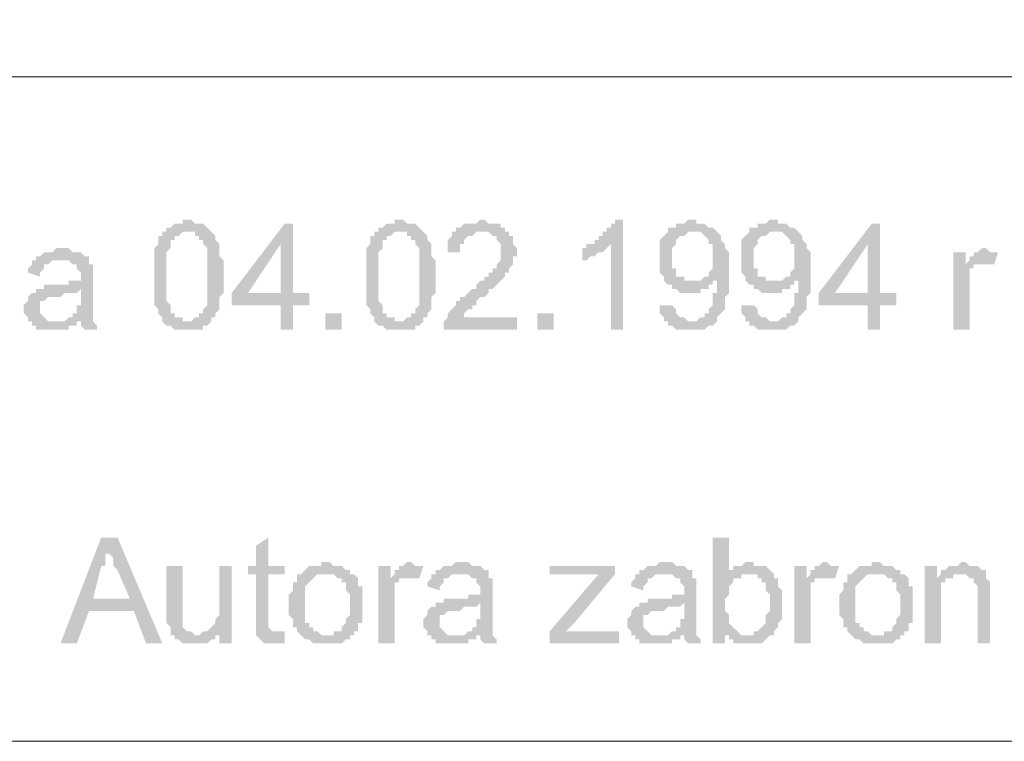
# Model space of a CAD drawing. Header units: millimetres. Extents: x -14047 to 49934, y -21523 to 14989.
# Tile 426 of 580: x 22786 to 22888, y 11552 to 11627. Entities that reach past the tile are written whole.
import ezdxf

# ---------------------------------------------------------------- set-up
doc = ezdxf.new("R2010")
doc.units = ezdxf.units.MM
doc.layers.add('C00-00-00', color=7, linetype='Continuous')

msp = doc.modelspace()

# ---------------------------------------------------------------- hatches: boundary and pattern name
at = {"layer": 'C00-00-00'}
h = msp.add_hatch(color=256, dxfattribs=at)
h.dxf.hatch_style = 2
h.paths.add_polyline_path([(22803.34, 11606.494), (22802.916, 11606.494), (22802.916, 11606.071), (22802.07, 11606.071), (22801.646, 11605.648), (22801.223, 11605.648), (22801.223, 11605.224), (22800.8, 11605.224), (22804.186, 11605.224), (22804.186, 11604.801), (22804.61, 11604.801), (22804.61, 11604.378), (22805.033, 11604.378), (22805.033, 11603.954), (22805.456, 11603.531), (22805.456, 11602.684), (22805.456, 11600.568), (22805.456, 11598.451), (22805.456, 11597.604), (22805.033, 11597.181), (22805.033, 11596.758), (22804.61, 11596.758), (22804.61, 11596.334), (22804.186, 11596.334), (22803.763, 11595.911), (22800.8, 11595.911), (22801.223, 11595.488), (22801.646, 11595.488), (22802.07, 11595.064), (22805.033, 11595.064), (22805.033, 11595.488), (22805.456, 11595.488), (22805.88, 11595.911), (22805.88, 11596.334), (22806.303, 11596.334), (22806.303, 11596.758), (22806.726, 11597.181), (22806.726, 11597.604), (22806.726, 11598.451), (22807.15, 11598.874), (22807.15, 11599.298), (22807.15, 11600.991), (22807.15, 11602.261), (22806.726, 11602.684), (22806.726, 11603.108), (22806.726, 11603.954), (22806.303, 11604.378), (22806.303, 11604.801), (22805.88, 11605.224), (22805.456, 11605.648), (22805.033, 11606.071), (22804.186, 11606.071), (22803.763, 11606.494)])
h = msp.add_hatch(color=256, dxfattribs=at)
h.dxf.hatch_style = 2
h.paths.add_polyline_path([(22814.346, 11606.071), (22813.5, 11606.071), (22807.996, 11598.874), (22807.996, 11597.604), (22813.076, 11597.604), (22813.076, 11595.064), (22814.346, 11595.064), (22814.346, 11597.604), (22816.04, 11597.604), (22816.04, 11598.874), (22809.69, 11598.874), (22813.076, 11603.954)])
h = msp.add_hatch(color=256, dxfattribs=at)
h.dxf.hatch_style = 2
h.paths.add_polyline_path([(22814.346, 11606.071), (22813.076, 11603.954), (22813.076, 11598.874), (22809.69, 11598.874), (22814.346, 11598.874)])
h = msp.add_hatch(color=256, dxfattribs=at)
h.dxf.hatch_style = 2
h.paths.add_polyline_path([(22825.353, 11606.494), (22824.93, 11606.494), (22824.93, 11606.071), (22824.083, 11606.071), (22823.66, 11605.648), (22823.236, 11605.648), (22823.236, 11605.224), (22822.813, 11605.224), (22826.2, 11605.224), (22826.2, 11604.801), (22826.623, 11604.801), (22826.623, 11604.378), (22827.046, 11604.378), (22827.046, 11603.954), (22827.47, 11603.531), (22827.47, 11602.684), (22827.47, 11600.568), (22827.47, 11598.451), (22827.47, 11597.604), (22827.046, 11597.181), (22827.046, 11596.758), (22826.623, 11596.758), (22826.623, 11596.334), (22826.2, 11596.334), (22825.776, 11595.911), (22822.813, 11595.911), (22823.236, 11595.488), (22823.66, 11595.488), (22824.083, 11595.064), (22827.046, 11595.064), (22827.046, 11595.488), (22827.47, 11595.488), (22827.893, 11595.911), (22827.893, 11596.334), (22828.316, 11596.334), (22828.316, 11596.758), (22828.74, 11597.181), (22828.74, 11597.604), (22828.74, 11598.451), (22829.163, 11598.874), (22829.163, 11599.298), (22829.163, 11600.991), (22829.163, 11602.261), (22828.74, 11602.684), (22828.74, 11603.108), (22828.74, 11603.954), (22828.316, 11604.378), (22828.316, 11604.801), (22827.893, 11605.224), (22827.47, 11605.648), (22827.046, 11606.071), (22826.2, 11606.071), (22825.776, 11606.494)])
h = msp.add_hatch(color=256, dxfattribs=at)
h.dxf.hatch_style = 2
h.paths.add_polyline_path([(22833.82, 11606.494), (22833.396, 11606.071), (22832.126, 11606.071), (22831.703, 11605.648), (22831.28, 11605.648), (22831.28, 11605.224), (22830.856, 11605.224), (22830.856, 11604.801), (22830.433, 11604.378), (22830.433, 11603.954), (22830.433, 11603.108), (22831.703, 11603.108), (22831.703, 11603.954), (22832.126, 11603.954), (22832.126, 11604.378), (22832.55, 11604.801), (22832.973, 11604.801), (22833.396, 11605.224), (22836.783, 11605.224), (22836.36, 11605.224), (22836.36, 11605.648), (22835.936, 11605.648), (22835.936, 11606.071), (22834.666, 11606.071), (22834.243, 11606.494)])
h = msp.add_hatch(color=256, dxfattribs=at)
h.dxf.hatch_style = 2
h.paths.add_polyline_path([(22848.636, 11606.494), (22847.79, 11606.494), (22847.79, 11606.071), (22847.366, 11606.071), (22847.366, 11605.648), (22846.943, 11605.648), (22846.943, 11605.224), (22846.52, 11605.224), (22846.52, 11604.801), (22846.096, 11604.801), (22846.096, 11604.378), (22845.673, 11604.378), (22845.673, 11603.954), (22845.25, 11603.954), (22847.366, 11603.954), (22847.366, 11595.064), (22848.636, 11595.064)])
h = msp.add_hatch(color=256, dxfattribs=at)
h.dxf.hatch_style = 2
h.paths.add_polyline_path([(22855.833, 11606.494), (22855.41, 11606.494), (22854.986, 11606.071), (22854.14, 11606.071), (22854.14, 11605.648), (22853.293, 11605.648), (22853.293, 11605.224), (22856.68, 11605.224), (22857.103, 11604.801), (22857.526, 11604.378), (22857.526, 11603.954), (22857.95, 11603.954), (22857.95, 11603.108), (22857.95, 11602.261), (22857.95, 11601.414), (22857.526, 11600.991), (22857.526, 11600.568), (22857.103, 11600.568), (22858.373, 11600.144), (22858.373, 11599.721), (22858.373, 11598.874), (22857.95, 11598.874), (22857.95, 11598.028), (22857.95, 11597.604), (22857.526, 11597.181), (22857.526, 11596.758), (22857.103, 11596.758), (22857.103, 11596.334), (22856.68, 11596.334), (22856.256, 11595.911), (22855.833, 11595.911), (22858.373, 11595.911), (22858.373, 11596.334), (22858.796, 11596.758), (22859.22, 11597.181), (22859.22, 11597.604), (22859.22, 11598.451), (22859.643, 11598.874), (22859.643, 11599.298), (22859.643, 11600.991), (22859.643, 11602.261), (22859.643, 11603.108), (22859.22, 11603.531), (22859.22, 11603.954), (22858.796, 11604.378), (22858.796, 11604.801), (22858.373, 11605.224), (22857.95, 11605.648), (22857.526, 11605.648), (22857.103, 11606.071), (22856.256, 11606.071), (22856.256, 11606.494)])
h = msp.add_hatch(color=256, dxfattribs=at)
h.dxf.hatch_style = 2
h.paths.add_polyline_path([(22864.3, 11606.494), (22863.876, 11606.494), (22863.453, 11606.071), (22862.606, 11606.071), (22862.606, 11605.648), (22861.76, 11605.648), (22861.76, 11605.224), (22865.146, 11605.224), (22865.57, 11604.801), (22865.993, 11604.378), (22865.993, 11603.954), (22866.416, 11603.954), (22866.416, 11603.108), (22866.416, 11602.261), (22866.416, 11601.414), (22865.993, 11600.991), (22865.993, 11600.568), (22865.57, 11600.568), (22866.84, 11600.144), (22866.84, 11599.721), (22866.84, 11598.874), (22866.416, 11598.874), (22866.416, 11598.028), (22866.416, 11597.604), (22865.993, 11597.181), (22865.993, 11596.758), (22865.57, 11596.758), (22865.57, 11596.334), (22865.146, 11596.334), (22864.723, 11595.911), (22864.3, 11595.911), (22866.84, 11595.911), (22866.84, 11596.334), (22867.263, 11596.758), (22867.686, 11597.181), (22867.686, 11597.604), (22867.686, 11598.451), (22868.11, 11598.874), (22868.11, 11599.298), (22868.11, 11600.991), (22868.11, 11602.261), (22868.11, 11603.108), (22867.686, 11603.531), (22867.686, 11603.954), (22867.263, 11604.378), (22867.263, 11604.801), (22866.84, 11605.224), (22866.416, 11605.648), (22865.993, 11605.648), (22865.57, 11606.071), (22864.723, 11606.071), (22864.723, 11606.494)])
h = msp.add_hatch(color=256, dxfattribs=at)
h.dxf.hatch_style = 2
h.paths.add_polyline_path([(22875.306, 11606.071), (22874.46, 11606.071), (22868.956, 11598.874), (22868.956, 11597.604), (22874.036, 11597.604), (22874.036, 11595.064), (22875.306, 11595.064), (22875.306, 11597.604), (22877, 11597.604), (22877, 11598.874), (22870.65, 11598.874), (22874.036, 11603.954)])
h = msp.add_hatch(color=256, dxfattribs=at)
h.dxf.hatch_style = 2
h.paths.add_polyline_path([(22875.306, 11606.071), (22874.036, 11603.954), (22874.036, 11598.874), (22870.65, 11598.874), (22875.306, 11598.874)])
h = msp.add_hatch(color=256, dxfattribs=at)
h.dxf.hatch_style = 2
h.paths.add_polyline_path([(22800.8, 11605.224), (22800.8, 11604.801), (22800.376, 11604.801), (22800.376, 11603.954), (22799.953, 11603.531), (22799.953, 11603.108), (22799.953, 11601.838), (22799.953, 11600.568), (22799.953, 11598.451), (22799.953, 11597.604), (22800.376, 11597.181), (22800.376, 11596.758), (22800.8, 11596.334), (22800.8, 11595.911), (22803.34, 11595.911), (22802.916, 11595.911), (22802.916, 11596.334), (22802.07, 11596.334), (22802.07, 11596.758), (22801.646, 11596.758), (22801.646, 11597.181), (22801.646, 11597.604), (22801.223, 11598.028), (22801.223, 11598.451), (22801.223, 11601.838), (22801.223, 11603.108), (22801.646, 11603.531), (22801.646, 11603.954), (22801.646, 11604.378), (22802.07, 11604.378), (22802.07, 11604.801), (22802.493, 11604.801), (22802.916, 11605.224), (22803.34, 11605.224)])
h = msp.add_hatch(color=256, dxfattribs=at)
h.dxf.hatch_style = 2
h.paths.add_polyline_path([(22822.813, 11605.224), (22822.813, 11604.801), (22822.39, 11604.801), (22822.39, 11603.954), (22821.966, 11603.531), (22821.966, 11603.108), (22821.966, 11601.838), (22821.966, 11600.568), (22821.966, 11598.451), (22821.966, 11597.604), (22822.39, 11597.181), (22822.39, 11596.758), (22822.813, 11596.334), (22822.813, 11595.911), (22825.353, 11595.911), (22824.93, 11595.911), (22824.93, 11596.334), (22824.083, 11596.334), (22824.083, 11596.758), (22823.66, 11596.758), (22823.66, 11597.181), (22823.66, 11597.604), (22823.236, 11598.028), (22823.236, 11598.451), (22823.236, 11601.838), (22823.236, 11603.108), (22823.66, 11603.531), (22823.66, 11603.954), (22823.66, 11604.378), (22824.083, 11604.378), (22824.083, 11604.801), (22824.506, 11604.801), (22824.93, 11605.224), (22825.353, 11605.224)])
h = msp.add_hatch(color=256, dxfattribs=at)
h.dxf.hatch_style = 2
h.paths.add_polyline_path([(22836.783, 11605.224), (22833.82, 11605.224), (22834.666, 11605.224), (22835.09, 11604.801), (22835.513, 11604.801), (22835.513, 11604.378), (22835.936, 11603.954), (22835.936, 11603.108), (22835.936, 11602.261), (22835.513, 11601.838), (22835.513, 11601.414), (22835.09, 11601.414), (22835.09, 11600.991), (22834.666, 11600.991), (22834.666, 11600.568), (22834.243, 11600.568), (22834.243, 11600.144), (22833.82, 11600.144), (22833.396, 11599.721), (22833.396, 11599.298), (22832.973, 11599.298), (22832.55, 11598.874), (22832.126, 11598.451), (22831.703, 11598.451), (22831.703, 11598.028), (22831.28, 11598.028), (22831.28, 11597.604), (22830.856, 11597.181), (22830.433, 11596.758), (22830.433, 11596.334), (22830.01, 11595.911), (22830.01, 11595.488), (22830.01, 11595.064), (22837.63, 11595.064), (22837.63, 11596.334), (22832.126, 11596.334), (22832.126, 11596.758), (22832.55, 11597.181), (22832.973, 11597.181), (22832.973, 11597.604), (22833.396, 11597.604), (22833.396, 11598.028), (22833.82, 11598.451), (22834.243, 11598.451), (22834.666, 11598.874), (22834.666, 11599.298), (22835.09, 11599.298), (22835.513, 11599.721), (22835.936, 11600.144), (22836.36, 11600.568), (22836.36, 11600.991), (22836.783, 11600.991), (22836.783, 11601.414), (22837.206, 11601.838), (22837.206, 11602.684), (22837.63, 11602.684), (22837.63, 11603.108), (22837.63, 11603.531), (22837.206, 11603.954), (22837.206, 11604.801), (22836.783, 11604.801)])
h = msp.add_hatch(color=256, dxfattribs=at)
h.dxf.hatch_style = 2
h.paths.add_polyline_path([(22853.293, 11605.224), (22852.87, 11604.801), (22852.446, 11604.378), (22852.446, 11603.954), (22852.446, 11602.684), (22852.446, 11601.838), (22852.446, 11600.991), (22852.87, 11600.568), (22852.87, 11600.144), (22853.293, 11599.721), (22855.833, 11600.144), (22854.986, 11600.144), (22854.986, 11600.568), (22854.14, 11600.568), (22854.14, 11600.991), (22854.14, 11601.414), (22853.716, 11601.414), (22853.716, 11602.684), (22853.716, 11603.531), (22854.14, 11603.954), (22854.14, 11604.378), (22854.563, 11604.801), (22854.986, 11604.801), (22855.41, 11605.224), (22855.833, 11605.224)])
h = msp.add_hatch(color=256, dxfattribs=at)
h.dxf.hatch_style = 2
h.paths.add_polyline_path([(22861.76, 11605.224), (22861.336, 11604.801), (22860.913, 11604.378), (22860.913, 11603.954), (22860.913, 11602.684), (22860.913, 11601.838), (22860.913, 11600.991), (22861.336, 11600.568), (22861.336, 11600.144), (22861.76, 11599.721), (22864.3, 11600.144), (22863.453, 11600.144), (22863.453, 11600.568), (22862.606, 11600.568), (22862.606, 11600.991), (22862.606, 11601.414), (22862.183, 11601.414), (22862.183, 11602.684), (22862.183, 11603.531), (22862.606, 11603.954), (22862.606, 11604.378), (22863.03, 11604.801), (22863.453, 11604.801), (22863.876, 11605.224), (22864.3, 11605.224)])
h = msp.add_hatch(color=256, dxfattribs=at)
h.dxf.hatch_style = 2
h.paths.add_polyline_path([(22845.25, 11603.954), (22844.826, 11603.954), (22844.826, 11603.531), (22844.403, 11603.531), (22844.403, 11602.261), (22844.826, 11602.261), (22845.25, 11602.684), (22845.673, 11602.684), (22846.096, 11603.108), (22846.52, 11603.108), (22846.943, 11603.531), (22847.366, 11603.954)])
h = msp.add_hatch(color=256, dxfattribs=at)
h.dxf.hatch_style = 2
h.paths.add_polyline_path([(22790.64, 11603.531), (22789.793, 11603.531), (22789.37, 11603.108), (22788.523, 11603.108), (22788.1, 11602.684), (22787.676, 11602.684), (22787.676, 11602.261), (22787.253, 11602.261), (22791.063, 11602.261), (22791.486, 11601.838), (22791.91, 11601.838), (22791.91, 11601.414), (22792.333, 11600.991), (22792.333, 11600.568), (22792.333, 11600.144), (22791.063, 11600.144), (22791.063, 11599.721), (22788.523, 11599.721), (22788.523, 11599.298), (22787.676, 11599.298), (22792.333, 11599.298), (22792.333, 11598.451), (22792.333, 11597.604), (22791.91, 11597.604), (22791.91, 11597.181), (22791.91, 11596.758), (22791.486, 11596.758), (22791.486, 11596.334), (22791.063, 11596.334), (22790.64, 11595.911), (22792.333, 11595.911), (22792.333, 11595.488), (22792.756, 11595.064), (22794.026, 11595.064), (22794.026, 11595.488), (22793.603, 11595.911), (22793.603, 11596.334), (22793.603, 11596.758), (22793.603, 11600.144), (22793.603, 11601.414), (22793.603, 11601.838), (22793.18, 11601.838), (22793.18, 11602.684), (22792.756, 11602.684), (22792.333, 11603.108), (22791.486, 11603.108), (22791.063, 11603.531)])
h = msp.add_hatch(color=256, dxfattribs=at)
h.dxf.hatch_style = 2
h.paths.add_polyline_path([(22884.196, 11603.108), (22882.926, 11603.108), (22882.926, 11595.064), (22884.62, 11595.064), (22884.62, 11599.298), (22884.62, 11600.144), (22884.62, 11601.414), (22885.043, 11601.414), (22885.043, 11601.838), (22885.89, 11601.838), (22884.196, 11601.838)])
h = msp.add_hatch(color=256, dxfattribs=at)
h.dxf.hatch_style = 2
h.paths.add_polyline_path([(22885.89, 11603.531), (22885.466, 11603.108), (22885.043, 11603.108), (22885.043, 11602.684), (22884.62, 11602.684), (22884.62, 11602.261), (22884.196, 11601.838), (22887.16, 11601.838), (22887.583, 11603.108), (22886.736, 11603.108), (22886.313, 11603.531)])
h = msp.add_hatch(color=256, dxfattribs=at)
h.dxf.hatch_style = 2
h.paths.add_polyline_path([(22787.253, 11602.261), (22787.253, 11601.838), (22786.83, 11601.414), (22786.83, 11600.991), (22788.1, 11600.568), (22788.1, 11600.991), (22788.523, 11601.414), (22788.523, 11601.838), (22788.946, 11601.838), (22789.37, 11602.261), (22790.216, 11602.261)])
h = msp.add_hatch(color=256, dxfattribs=at)
h.dxf.hatch_style = 2
h.paths.add_polyline_path([(22857.103, 11600.568), (22856.68, 11600.144), (22855.833, 11600.144), (22853.293, 11599.721), (22853.716, 11599.721), (22853.716, 11599.298), (22854.14, 11599.298), (22854.563, 11598.874), (22856.68, 11598.874), (22856.68, 11599.298), (22857.526, 11599.298), (22857.526, 11599.721), (22857.95, 11599.721), (22857.95, 11600.144), (22858.373, 11600.144)])
h = msp.add_hatch(color=256, dxfattribs=at)
h.dxf.hatch_style = 2
h.paths.add_polyline_path([(22865.57, 11600.568), (22865.146, 11600.144), (22864.3, 11600.144), (22861.76, 11599.721), (22862.183, 11599.721), (22862.183, 11599.298), (22862.606, 11599.298), (22863.03, 11598.874), (22865.146, 11598.874), (22865.146, 11599.298), (22865.993, 11599.298), (22865.993, 11599.721), (22866.416, 11599.721), (22866.416, 11600.144), (22866.84, 11600.144)])
h = msp.add_hatch(color=256, dxfattribs=at)
h.dxf.hatch_style = 2
h.paths.add_polyline_path([(22787.676, 11599.298), (22787.676, 11598.874), (22787.253, 11598.874), (22786.83, 11598.451), (22786.83, 11598.028), (22786.406, 11597.604), (22786.406, 11597.181), (22786.406, 11596.758), (22786.83, 11596.334), (22786.83, 11595.911), (22787.253, 11595.911), (22787.253, 11595.488), (22787.676, 11595.488), (22787.676, 11595.064), (22791.063, 11595.064), (22791.063, 11595.488), (22791.91, 11595.488), (22791.91, 11595.911), (22788.946, 11595.911), (22788.523, 11596.334), (22788.1, 11596.758), (22788.1, 11597.181), (22788.1, 11598.028), (22788.523, 11598.028), (22788.946, 11598.451), (22790.216, 11598.451), (22790.64, 11598.874), (22791.91, 11598.874), (22792.333, 11599.298)])
h = msp.add_hatch(color=256, dxfattribs=at)
h.dxf.hatch_style = 2
h.paths.add_polyline_path([(22853.716, 11597.604), (22852.446, 11597.604), (22852.446, 11596.758), (22852.87, 11596.334), (22852.87, 11595.911), (22853.293, 11595.911), (22853.293, 11595.488), (22853.716, 11595.488), (22854.14, 11595.064), (22857.103, 11595.064), (22857.526, 11595.488), (22857.95, 11595.488), (22858.373, 11595.911), (22855.41, 11595.911), (22854.986, 11596.334), (22854.563, 11596.334), (22854.14, 11596.758), (22854.14, 11597.181)])
h = msp.add_hatch(color=256, dxfattribs=at)
h.dxf.hatch_style = 2
h.paths.add_polyline_path([(22862.183, 11597.604), (22860.913, 11597.604), (22860.913, 11596.758), (22861.336, 11596.334), (22861.336, 11595.911), (22861.76, 11595.911), (22861.76, 11595.488), (22862.183, 11595.488), (22862.606, 11595.064), (22865.57, 11595.064), (22865.993, 11595.488), (22866.416, 11595.488), (22866.84, 11595.911), (22863.876, 11595.911), (22863.453, 11596.334), (22863.03, 11596.334), (22862.606, 11596.758), (22862.606, 11597.181)])
h = msp.add_hatch(color=256, dxfattribs=at)
h.dxf.hatch_style = 2
h.paths.add_polyline_path([(22817.733, 11596.758), (22817.733, 11595.064), (22819.426, 11595.064), (22819.426, 11596.758)])
h = msp.add_hatch(color=256, dxfattribs=at)
h.dxf.hatch_style = 2
h.paths.add_polyline_path([(22839.746, 11596.758), (22839.746, 11595.064), (22841.44, 11595.064), (22841.44, 11596.758)])
h = msp.add_hatch(color=256, dxfattribs=at)
h.dxf.hatch_style = 2
h.paths.add_polyline_path([(22790.64, 11595.911), (22789.793, 11595.911), (22792.333, 11595.911)])
h = msp.add_hatch(color=256, dxfattribs=at)
h.dxf.hatch_style = 2
h.paths.add_polyline_path([(22796.143, 11573.474), (22794.45, 11573.474), (22790.216, 11562.468), (22791.91, 11562.468), (22793.18, 11565.854), (22797.836, 11565.854), (22793.603, 11567.124), (22794.45, 11570.511), (22794.873, 11570.511), (22794.873, 11571.781), (22795.296, 11571.781), (22795.296, 11572.628)])
h = msp.add_hatch(color=256, dxfattribs=at)
h.dxf.hatch_style = 2
h.paths.add_polyline_path([(22796.143, 11573.474), (22795.296, 11572.628), (22795.296, 11572.204), (22795.296, 11571.781), (22795.72, 11571.358), (22795.72, 11570.511), (22796.143, 11570.088), (22797.413, 11567.124), (22793.603, 11567.124), (22797.836, 11565.854), (22799.106, 11562.468), (22800.8, 11562.468)])
h = msp.add_hatch(color=256, dxfattribs=at)
h.dxf.hatch_style = 2
h.paths.add_polyline_path([(22811.806, 11573.474), (22810.536, 11572.628), (22810.536, 11570.511), (22809.69, 11570.511), (22809.69, 11569.664), (22810.536, 11569.664), (22810.536, 11563.738), (22812.653, 11563.738), (22812.23, 11563.738), (22811.806, 11564.161), (22811.806, 11569.664), (22813.5, 11569.664), (22813.5, 11570.511), (22811.806, 11570.511)])
h = msp.add_hatch(color=256, dxfattribs=at)
h.dxf.hatch_style = 2
h.paths.add_polyline_path([(22859.643, 11573.474), (22857.95, 11573.474), (22857.95, 11562.468), (22859.22, 11562.468), (22859.22, 11563.314), (22860.913, 11563.314), (22860.49, 11563.738), (22860.066, 11564.161), (22859.643, 11564.584), (22859.643, 11565.008), (22859.643, 11565.431), (22859.22, 11565.854), (22859.22, 11566.701), (22859.22, 11567.124), (22859.643, 11567.548), (22859.643, 11567.971), (22859.643, 11568.394), (22860.066, 11568.818), (22860.066, 11569.241), (22860.913, 11569.241), (22860.913, 11569.664), (22861.76, 11569.664), (22859.643, 11569.664)])
h = msp.add_hatch(color=256, dxfattribs=at)
h.dxf.hatch_style = 2
h.paths.add_polyline_path([(22802.916, 11570.511), (22801.223, 11570.511), (22801.223, 11565.431), (22801.223, 11564.584), (22801.646, 11564.161), (22801.646, 11563.314), (22802.07, 11563.314), (22802.07, 11562.891), (22802.493, 11562.891), (22802.916, 11562.468), (22805.456, 11562.468), (22805.88, 11562.891), (22806.303, 11562.891), (22806.303, 11563.314), (22806.726, 11563.314), (22804.186, 11563.314), (22803.763, 11563.738), (22803.34, 11563.738), (22802.916, 11564.161), (22802.916, 11564.584), (22802.916, 11566.278)])
h = msp.add_hatch(color=256, dxfattribs=at)
h.dxf.hatch_style = 2
h.paths.add_polyline_path([(22807.996, 11570.511), (22806.726, 11570.511), (22806.726, 11566.278), (22806.726, 11565.431), (22806.303, 11565.008), (22806.303, 11564.584), (22805.88, 11564.161), (22805.456, 11563.738), (22806.726, 11563.738), (22806.726, 11562.468), (22807.996, 11562.468)])
h = msp.add_hatch(color=256, dxfattribs=at)
h.dxf.hatch_style = 2
h.paths.add_polyline_path([(22817.733, 11570.934), (22817.31, 11570.934), (22817.31, 11570.511), (22816.04, 11570.511), (22815.616, 11570.088), (22815.193, 11569.664), (22818.58, 11569.664), (22819.003, 11569.241), (22819.426, 11569.241), (22819.426, 11568.818), (22819.85, 11568.818), (22819.85, 11567.971), (22820.273, 11567.548), (22820.273, 11567.124), (22820.273, 11566.701), (22820.273, 11565.431), (22819.85, 11565.008), (22819.85, 11564.584), (22819.426, 11564.161), (22819.426, 11563.738), (22818.58, 11563.738), (22818.58, 11563.314), (22815.193, 11563.314), (22815.616, 11562.891), (22816.04, 11562.891), (22816.463, 11562.468), (22819.426, 11562.468), (22819.85, 11562.891), (22820.273, 11562.891), (22820.273, 11563.314), (22820.696, 11563.314), (22820.696, 11563.738), (22821.12, 11563.738), (22821.12, 11564.161), (22821.12, 11564.584), (22821.543, 11564.584), (22821.543, 11565.431), (22821.543, 11566.701), (22821.543, 11568.394), (22821.12, 11568.394), (22821.12, 11568.818), (22821.12, 11569.241), (22820.696, 11569.664), (22820.273, 11569.664), (22820.273, 11570.088), (22819.85, 11570.088), (22819.426, 11570.511), (22818.58, 11570.511), (22818.156, 11570.934)])
h = msp.add_hatch(color=256, dxfattribs=at)
h.dxf.hatch_style = 2
h.paths.add_polyline_path([(22824.506, 11570.511), (22823.236, 11570.511), (22823.236, 11562.468), (22824.93, 11562.468), (22824.93, 11566.701), (22824.93, 11567.548), (22824.93, 11568.818), (22825.353, 11568.818), (22825.353, 11569.241), (22826.2, 11569.241), (22824.506, 11569.241)])
h = msp.add_hatch(color=256, dxfattribs=at)
h.dxf.hatch_style = 2
h.paths.add_polyline_path([(22826.2, 11570.934), (22825.776, 11570.511), (22825.353, 11570.511), (22825.353, 11570.088), (22824.93, 11570.088), (22824.93, 11569.664), (22824.506, 11569.241), (22827.47, 11569.241), (22827.893, 11570.511), (22827.046, 11570.511), (22826.623, 11570.934)])
h = msp.add_hatch(color=256, dxfattribs=at)
h.dxf.hatch_style = 2
h.paths.add_polyline_path([(22832.126, 11570.934), (22831.28, 11570.934), (22830.856, 11570.511), (22830.01, 11570.511), (22829.586, 11570.088), (22829.163, 11570.088), (22829.163, 11569.664), (22828.74, 11569.664), (22832.55, 11569.664), (22832.973, 11569.241), (22833.396, 11569.241), (22833.396, 11568.818), (22833.82, 11568.394), (22833.82, 11567.971), (22833.82, 11567.548), (22832.55, 11567.548), (22832.55, 11567.124), (22830.01, 11567.124), (22830.01, 11566.701), (22829.163, 11566.701), (22833.82, 11566.701), (22833.82, 11565.854), (22833.82, 11565.008), (22833.396, 11565.008), (22833.396, 11564.584), (22833.396, 11564.161), (22832.973, 11564.161), (22832.973, 11563.738), (22832.55, 11563.738), (22832.126, 11563.314), (22833.82, 11563.314), (22833.82, 11562.891), (22834.243, 11562.468), (22835.513, 11562.468), (22835.513, 11562.891), (22835.09, 11563.314), (22835.09, 11563.738), (22835.09, 11564.161), (22835.09, 11567.548), (22835.09, 11568.818), (22835.09, 11569.241), (22834.666, 11569.241), (22834.666, 11570.088), (22834.243, 11570.088), (22833.82, 11570.511), (22832.973, 11570.511), (22832.55, 11570.934)])
h = msp.add_hatch(color=256, dxfattribs=at)
h.dxf.hatch_style = 2
h.paths.add_polyline_path([(22847.79, 11570.511), (22841.016, 11570.511), (22841.016, 11569.664), (22847.79, 11569.664)])
h = msp.add_hatch(color=256, dxfattribs=at)
h.dxf.hatch_style = 2
h.paths.add_polyline_path([(22853.293, 11570.934), (22852.446, 11570.934), (22852.023, 11570.511), (22851.176, 11570.511), (22850.753, 11570.088), (22850.33, 11570.088), (22850.33, 11569.664), (22849.906, 11569.664), (22853.716, 11569.664), (22854.14, 11569.241), (22854.563, 11569.241), (22854.563, 11568.818), (22854.986, 11568.394), (22854.986, 11567.971), (22854.986, 11567.548), (22853.716, 11567.548), (22853.716, 11567.124), (22851.176, 11567.124), (22851.176, 11566.701), (22850.33, 11566.701), (22854.986, 11566.701), (22854.986, 11565.854), (22854.986, 11565.008), (22854.563, 11565.008), (22854.563, 11564.584), (22854.563, 11564.161), (22854.14, 11564.161), (22854.14, 11563.738), (22853.716, 11563.738), (22853.293, 11563.314), (22854.986, 11563.314), (22854.986, 11562.891), (22855.41, 11562.468), (22856.68, 11562.468), (22856.68, 11562.891), (22856.256, 11563.314), (22856.256, 11563.738), (22856.256, 11564.161), (22856.256, 11567.548), (22856.256, 11568.818), (22856.256, 11569.241), (22855.833, 11569.241), (22855.833, 11570.088), (22855.41, 11570.088), (22854.986, 11570.511), (22854.14, 11570.511), (22853.716, 11570.934)])
h = msp.add_hatch(color=256, dxfattribs=at)
h.dxf.hatch_style = 2
h.paths.add_polyline_path([(22861.76, 11570.934), (22861.336, 11570.934), (22860.913, 11570.511), (22860.066, 11570.511), (22860.066, 11570.088), (22859.643, 11570.088), (22859.643, 11569.664), (22862.606, 11569.664), (22862.606, 11569.241), (22863.03, 11569.241), (22863.03, 11568.818), (22863.453, 11568.818), (22863.453, 11568.394), (22863.453, 11567.971), (22863.876, 11567.548), (22863.876, 11567.124), (22863.876, 11566.701), (22863.876, 11565.854), (22863.453, 11565.431), (22863.453, 11565.008), (22863.453, 11564.584), (22863.03, 11564.161), (22862.606, 11563.738), (22862.183, 11563.738), (22862.183, 11563.314), (22859.643, 11563.314), (22859.643, 11562.891), (22860.066, 11562.891), (22860.066, 11562.468), (22863.03, 11562.468), (22863.453, 11562.891), (22863.876, 11563.314), (22864.3, 11563.314), (22864.3, 11563.738), (22864.723, 11564.161), (22864.723, 11564.584), (22865.146, 11565.008), (22865.146, 11565.431), (22865.146, 11566.701), (22865.146, 11567.548), (22865.146, 11567.971), (22864.723, 11568.394), (22864.723, 11569.241), (22864.3, 11569.241), (22864.3, 11569.664), (22863.876, 11570.088), (22863.453, 11570.511), (22862.183, 11570.511), (22862.183, 11570.934)])
h = msp.add_hatch(color=256, dxfattribs=at)
h.dxf.hatch_style = 2
h.paths.add_polyline_path([(22867.686, 11570.511), (22866.416, 11570.511), (22866.416, 11562.468), (22868.11, 11562.468), (22868.11, 11566.701), (22868.11, 11567.548), (22868.11, 11568.818), (22868.533, 11568.818), (22868.533, 11569.241), (22869.38, 11569.241), (22867.686, 11569.241)])
h = msp.add_hatch(color=256, dxfattribs=at)
h.dxf.hatch_style = 2
h.paths.add_polyline_path([(22869.38, 11570.934), (22868.956, 11570.511), (22868.533, 11570.511), (22868.533, 11570.088), (22868.11, 11570.088), (22868.11, 11569.664), (22867.686, 11569.241), (22870.65, 11569.241), (22871.073, 11570.511), (22870.226, 11570.511), (22869.803, 11570.934)])
h = msp.add_hatch(color=256, dxfattribs=at)
h.dxf.hatch_style = 2
h.paths.add_polyline_path([(22874.883, 11570.934), (22874.46, 11570.934), (22874.46, 11570.511), (22873.19, 11570.511), (22872.766, 11570.088), (22872.343, 11569.664), (22875.73, 11569.664), (22876.153, 11569.241), (22876.576, 11569.241), (22876.576, 11568.818), (22877, 11568.818), (22877, 11567.971), (22877.423, 11567.548), (22877.423, 11567.124), (22877.423, 11566.701), (22877.423, 11565.431), (22877, 11565.008), (22877, 11564.584), (22876.576, 11564.161), (22876.576, 11563.738), (22875.73, 11563.738), (22875.73, 11563.314), (22872.343, 11563.314), (22872.766, 11562.891), (22873.19, 11562.891), (22873.613, 11562.468), (22876.576, 11562.468), (22877, 11562.891), (22877.423, 11562.891), (22877.423, 11563.314), (22877.846, 11563.314), (22877.846, 11563.738), (22878.27, 11563.738), (22878.27, 11564.161), (22878.27, 11564.584), (22878.693, 11564.584), (22878.693, 11565.431), (22878.693, 11566.701), (22878.693, 11568.394), (22878.27, 11568.394), (22878.27, 11568.818), (22878.27, 11569.241), (22877.846, 11569.664), (22877.423, 11569.664), (22877.423, 11570.088), (22877, 11570.088), (22876.576, 11570.511), (22875.73, 11570.511), (22875.306, 11570.934)])
h = msp.add_hatch(color=256, dxfattribs=at)
h.dxf.hatch_style = 2
h.paths.add_polyline_path([(22881.233, 11570.511), (22879.963, 11570.511), (22879.963, 11562.468), (22881.656, 11562.468), (22881.656, 11567.971), (22881.656, 11568.818), (22882.08, 11568.818), (22882.08, 11569.241), (22882.926, 11569.241), (22881.233, 11569.241)])
h = msp.add_hatch(color=256, dxfattribs=at)
h.dxf.hatch_style = 2
h.paths.add_polyline_path([(22883.773, 11570.934), (22883.35, 11570.511), (22882.503, 11570.511), (22882.08, 11570.088), (22881.656, 11570.088), (22881.656, 11569.664), (22884.196, 11569.664), (22884.62, 11569.241), (22885.043, 11569.241), (22885.043, 11568.818), (22885.466, 11568.394), (22885.466, 11567.971), (22885.466, 11562.468), (22886.736, 11562.468), (22886.736, 11567.548), (22886.736, 11568.394), (22886.736, 11568.818), (22886.313, 11569.241), (22886.313, 11569.664), (22886.313, 11570.088), (22885.89, 11570.088), (22885.466, 11570.511), (22884.62, 11570.511), (22884.196, 11570.934)])
h = msp.add_hatch(color=256, dxfattribs=at)
h.dxf.hatch_style = 2
h.paths.add_polyline_path([(22815.193, 11569.664), (22814.77, 11569.664), (22814.77, 11568.818), (22814.346, 11568.818), (22814.346, 11568.394), (22814.346, 11567.971), (22813.923, 11567.548), (22813.923, 11566.701), (22813.923, 11566.278), (22813.923, 11565.431), (22814.346, 11565.008), (22814.346, 11564.161), (22814.77, 11564.161), (22814.77, 11563.738), (22815.193, 11563.314), (22817.733, 11563.314), (22817.31, 11563.314), (22816.886, 11563.738), (22816.463, 11563.738), (22816.463, 11564.161), (22816.04, 11564.161), (22816.04, 11564.584), (22815.616, 11564.584), (22815.616, 11565.008), (22815.616, 11566.701), (22815.616, 11567.124), (22815.616, 11567.971), (22815.616, 11568.394), (22816.04, 11568.818), (22816.463, 11569.241), (22816.886, 11569.664), (22817.733, 11569.664)])
h = msp.add_hatch(color=256, dxfattribs=at)
h.dxf.hatch_style = 2
h.paths.add_polyline_path([(22828.74, 11569.664), (22828.74, 11569.241), (22828.316, 11568.818), (22828.316, 11568.394), (22829.586, 11567.971), (22829.586, 11568.394), (22830.01, 11568.818), (22830.01, 11569.241), (22830.433, 11569.241), (22830.856, 11569.664), (22831.703, 11569.664)])
h = msp.add_hatch(color=256, dxfattribs=at)
h.dxf.hatch_style = 2
h.paths.add_polyline_path([(22847.79, 11569.664), (22846.096, 11569.664), (22841.016, 11563.738), (22841.016, 11562.468), (22842.71, 11563.738), (22843.556, 11564.584)])
h = msp.add_hatch(color=256, dxfattribs=at)
h.dxf.hatch_style = 2
h.paths.add_polyline_path([(22849.906, 11569.664), (22849.906, 11569.241), (22849.483, 11568.818), (22849.483, 11568.394), (22850.753, 11567.971), (22850.753, 11568.394), (22851.176, 11568.818), (22851.176, 11569.241), (22851.6, 11569.241), (22852.023, 11569.664), (22852.87, 11569.664)])
h = msp.add_hatch(color=256, dxfattribs=at)
h.dxf.hatch_style = 2
h.paths.add_polyline_path([(22872.343, 11569.664), (22871.92, 11569.664), (22871.92, 11568.818), (22871.496, 11568.818), (22871.496, 11568.394), (22871.496, 11567.971), (22871.073, 11567.548), (22871.073, 11566.701), (22871.073, 11566.278), (22871.073, 11565.431), (22871.496, 11565.008), (22871.496, 11564.161), (22871.92, 11564.161), (22871.92, 11563.738), (22872.343, 11563.314), (22874.883, 11563.314), (22874.46, 11563.314), (22874.036, 11563.738), (22873.613, 11563.738), (22873.613, 11564.161), (22873.19, 11564.161), (22873.19, 11564.584), (22872.766, 11564.584), (22872.766, 11565.008), (22872.766, 11566.701), (22872.766, 11567.124), (22872.766, 11567.971), (22872.766, 11568.394), (22873.19, 11568.818), (22873.613, 11569.241), (22874.036, 11569.664), (22874.883, 11569.664)])
h = msp.add_hatch(color=256, dxfattribs=at)
h.dxf.hatch_style = 2
h.paths.add_polyline_path([(22881.656, 11569.664), (22881.233, 11569.241), (22882.926, 11569.241), (22882.926, 11569.664), (22883.773, 11569.664)])
h = msp.add_hatch(color=256, dxfattribs=at)
h.dxf.hatch_style = 2
h.paths.add_polyline_path([(22829.163, 11566.701), (22829.163, 11566.278), (22828.74, 11566.278), (22828.316, 11565.854), (22828.316, 11565.431), (22827.893, 11565.008), (22827.893, 11564.584), (22827.893, 11564.161), (22828.316, 11563.738), (22828.316, 11563.314), (22828.74, 11563.314), (22828.74, 11562.891), (22829.163, 11562.891), (22829.163, 11562.468), (22832.55, 11562.468), (22832.55, 11562.891), (22833.396, 11562.891), (22833.396, 11563.314), (22830.433, 11563.314), (22830.01, 11563.738), (22829.586, 11564.161), (22829.586, 11564.584), (22829.586, 11565.431), (22830.01, 11565.431), (22830.433, 11565.854), (22831.703, 11565.854), (22832.126, 11566.278), (22833.396, 11566.278), (22833.82, 11566.701)])
h = msp.add_hatch(color=256, dxfattribs=at)
h.dxf.hatch_style = 2
h.paths.add_polyline_path([(22850.33, 11566.701), (22850.33, 11566.278), (22849.906, 11566.278), (22849.483, 11565.854), (22849.483, 11565.431), (22849.06, 11565.008), (22849.06, 11564.584), (22849.06, 11564.161), (22849.483, 11563.738), (22849.483, 11563.314), (22849.906, 11563.314), (22849.906, 11562.891), (22850.33, 11562.891), (22850.33, 11562.468), (22853.716, 11562.468), (22853.716, 11562.891), (22854.563, 11562.891), (22854.563, 11563.314), (22851.6, 11563.314), (22851.176, 11563.738), (22850.753, 11564.161), (22850.753, 11564.584), (22850.753, 11565.431), (22851.176, 11565.431), (22851.6, 11565.854), (22852.87, 11565.854), (22853.293, 11566.278), (22854.563, 11566.278), (22854.986, 11566.701)])
h = msp.add_hatch(color=256, dxfattribs=at)
h.dxf.hatch_style = 2
h.paths.add_polyline_path([(22805.456, 11563.738), (22805.033, 11563.738), (22804.61, 11563.314), (22806.726, 11563.314), (22806.726, 11563.738)])
h = msp.add_hatch(color=256, dxfattribs=at)
h.dxf.hatch_style = 2
h.paths.add_polyline_path([(22813.5, 11563.738), (22810.536, 11563.738), (22810.536, 11563.314), (22810.96, 11562.891), (22811.383, 11562.468), (22813.5, 11562.468)])
h = msp.add_hatch(color=256, dxfattribs=at)
h.dxf.hatch_style = 2
h.paths.add_polyline_path([(22832.126, 11563.314), (22831.28, 11563.314), (22833.82, 11563.314)])
h = msp.add_hatch(color=256, dxfattribs=at)
h.dxf.hatch_style = 2
h.paths.add_polyline_path([(22848.213, 11563.738), (22842.71, 11563.738), (22841.016, 11562.468), (22848.213, 11562.468)])
h = msp.add_hatch(color=256, dxfattribs=at)
h.dxf.hatch_style = 2
h.paths.add_polyline_path([(22853.293, 11563.314), (22852.446, 11563.314), (22854.986, 11563.314)])
h = msp.add_hatch(color=256, dxfattribs=at)
h.dxf.hatch_style = 2
h.paths.add_polyline_path([(22860.913, 11563.314), (22859.22, 11563.314), (22861.336, 11563.314)])

# ---------------------------------------------------------------- linework, layer by layer
at = {"layer": 'C00-00-00', "lineweight": 0}
for points in [[(22403.29, 11552.308), (23296.1, 11552.308), (23296.1, 12325.738), (22403.29, 12325.738), (22403.29, 11552.308), (22403.29, 12264.778)], [(22403.29, 11621.311), (23296.1, 11621.311)], [(22403.29, 11552.308), (23296.1, 11552.308)]]:
    msp.add_lwpolyline(points, dxfattribs=at)

doc.saveas('drawing.dxf')
